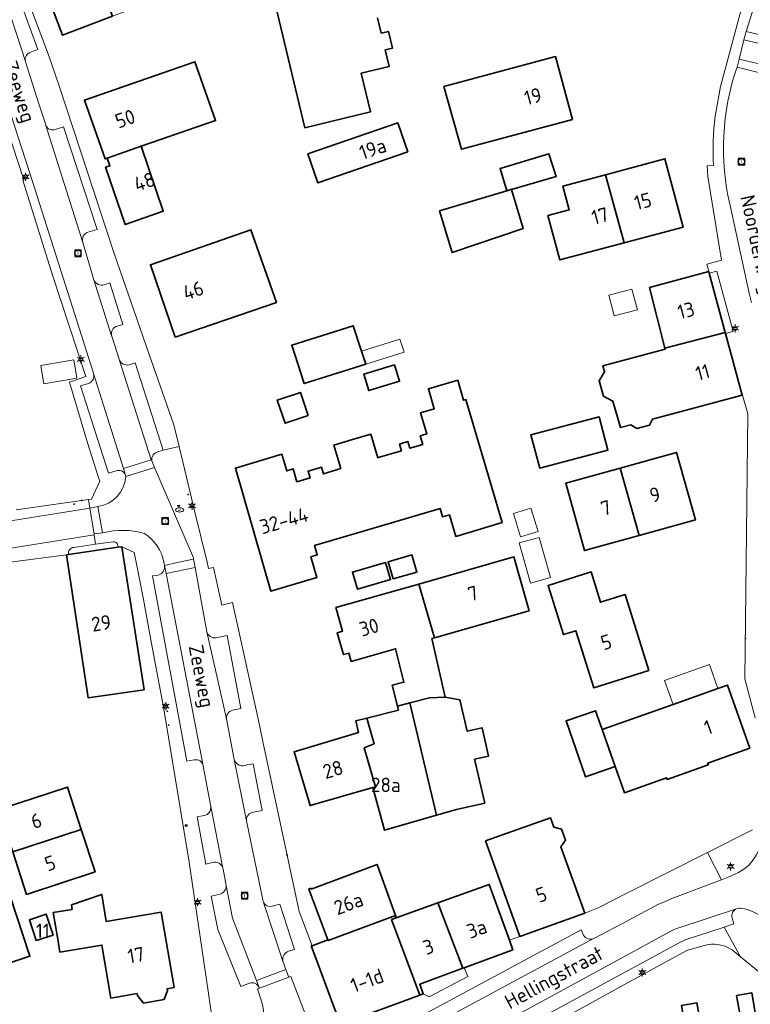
# Model space of a CAD drawing. Header units: metres. Extents: x 140853 to 145288, y 474558 to 480269.
# Tile 391 of 428: x 144424 to 144515, y 479195 to 479317. Entities that reach past the tile are written whole.
import ezdxf
from ezdxf.enums import TextEntityAlignment as Align
from ezdxf.lldxf.tags import DXFTag

# ---------------------------------------------------------------- set-up
doc = ezdxf.new("R2010")
doc.units = ezdxf.units.M
doc.header["$MEASUREMENT"] = 0
for name, color, linetype, lineweight in [('B-WE-KL-DATA_CAI-S', 90, 'KL-CAI-N', 18), ('B-WE-KL-ET_LS_OV_LICHTMAST-S', 190, 'Continuous', 18), ('B-WE-KL-WATER_BRANDLEIDING_PUT-S', 150, 'Continuous', 18), ('B-WE-KL-WATER_PUT-S', 170, 'Continuous', 18), ('B-WE-OG-BEBOUWING-G', 7, 'Continuous', 35), ('B-WE-OG-BEBOUWING_BIJGEBOUW-G', 7, 'Continuous', 18), ('B-WE-OG-BEBOUWING_HUISNUMMER-T18', 10, 'Continuous', 18), ('B-WE-OG-BEBOUWING_LUIFEL-G', 7, 'Continuous', 18), ('B-WE-OG-BEBOUWING_STRAATNAAM-T18', 10, 'Continuous', 18), ('B-WE-OG-TERREIN_ERF-G', 7, 'Continuous', 18), ('B-WE-RI-GWA_RIOOLPUT-S', 30, 'Continuous', 18), ('B-WE-VH-VERHARDING_BETONSTRAATSTEEN-G', 252, 'Continuous', 18), ('B-WE-VH-VERHARDING_STRAATBAKSTEEN-G', 252, 'Continuous', 18), ('X-XX-XX-ALGEMEEN-S', 7, 'Continuous', 18)]:
    doc.layers.add(name, color=color, linetype=linetype, lineweight=lineweight)
doc.styles.add('NLCS-ISO', font='txt')
doc.styles.get("Standard").update_dxf_attribs({"font": 'arial.ttf'})
tags = doc.linetypes.add('KL-CAI-N', pattern='A,4,-1,[101,NLCS.shx,S=0.5,R=0,X=0,Y=0],-1,4,-1,["C",Standard,S=1,R=0,X=-0.25,Y=-0.5],-1.5', length=12.5).pattern_tags.tags
tags[18] = DXFTag(74, 10)

# ---------------------------------------------------------------- blocks, each defined once
blk = doc.blocks.new('SIE-WEG_AFVALBAK_TYPE_01')
for radius in [0.25, 0.156]:
    blk.add_circle((0, 0), radius)
blk = doc.blocks.new('SKL-DATA_TERREINKAST-SO')
for q in [(-0.2, 0.2), (0.2, 0.2)]:
    blk.add_line((0, -0.21), q)
at = {"flags": 128}
blk.add_lwpolyline([(0.63, 0.35), (-0.63, 0.35), (-0.63, -0.35), (0.63, -0.35)], close=True, dxfattribs=at)
at = {"style": 'NLCS-ISO'}
blk.add_attdef('TYPE', text='', height=0.35, dxfattribs=at).set_placement((-0.03, 0.69), align=Align.MIDDLE_CENTER)
blk = doc.blocks.new('B-SIE-WEG_LICHTMAST-SO')
at = {"ltscale": 0.1}
for p, q in [((-1.1, 0.63), (-2.19, 1.27)), ((0, 1.27), (0, 2.53)), ((1.1, 0.63), (2.19, 1.27)), ((-1.1, -0.63), (-2.19, -1.27)), ((0, -1.27), (0, -2.53)), ((1.1, -0.63), (2.19, -1.27))]:
    blk.add_line(p, q, dxfattribs=at)
at = {"flags": 128}
for points in [[(-1.16, 0.5), (1.16, 0.5)], [(-1.16, -0.5), (1.16, -0.5)]]:
    blk.add_lwpolyline(points, dxfattribs=at)
at = {"ltscale": 0.1}
blk.add_circle((0, 0), 1.27, dxfattribs=at)
at = {"style": 'NLCS-ISO'}
blk.add_attdef('TYPE', text='', height=1.8, dxfattribs=at).set_placement((0, 2.53), align=Align.BOTTOM_CENTER)
blk = doc.blocks.new('SKL-WATERLEIDINGPUT-SO')
at = {"color": 0, "linetype": 'ByBlock', "lineweight": 18}
blk.add_ellipse((0, 0), major_axis=(2.5, 0), ratio=0.54, dxfattribs=at)
at = {"color": 0, "linetype": 'ByBlock', "lineweight": 18, "style": 'NLCS-ISO'}
blk.add_text('wl', height=1.8, dxfattribs=at).set_placement((0, 0), align=Align.MIDDLE_CENTER)
blk = doc.blocks.new('SRI-PUT_INSPECTIE-SO')
at = {"lineweight": -3, "flags": 128}
blk.add_lwpolyline([(-2, -2), (2, -2), (2, 2), (-2, 2)], close=True, dxfattribs=at)
at = {"lineweight": -3, "ltscale": 1.5}
blk.add_circle((0, 0), 2, dxfattribs=at)
at = {"ltscale": 0.1, "style": 'NLCS-ISO'}
blk.add_text('I', height=2.5, dxfattribs=at).set_placement((0, -0.01), align=Align.MIDDLE_CENTER)
blk = doc.blocks.new('SIE-WEG_STRAATPOT_BRANDKRAAN-SO')
blk.add_ellipse((0, 0), major_axis=(-0.729, 0), ratio=0.685994)
at = {"style": 'NLCS-ISO'}
blk.add_text('BR', height=0.4, dxfattribs=at).set_placement((-0.3, -0.15))

msp = doc.modelspace()

# ---------------------------------------------------------------- linework, layer by layer
at = {"layer": 'B-WE-OG-BEBOUWING-G', "ltscale": 0.2, "flags": 128}
for points in [[(144435.901, 479317.895), (144432.526, 479326.749), (144426.233, 479324.351), (144428.313, 479318.925), (144428.406, 479318.96), (144429.72, 479315.533), (144435.901, 479317.895)], [(144439.497, 479301.721), (144448.741, 479304.929), (144446.17, 479312.241), (144432.437, 479307.473), (144435.02, 479300.161), (144435.264, 479300.248), (144439.497, 479301.721)], [(144477.148, 479309.146), (144479.336, 479301.357), (144493.15, 479305.068), (144491.041, 479312.879), (144477.148, 479309.146)], [(144471.423, 479304.632), (144460.229, 479300.776), (144461.467, 479297.183), (144472.661, 479301.04), (144471.423, 479304.632)], [(144439.497, 479301.721), (144435.264, 479300.248), (144435.599, 479299.3), (144435.059, 479299.117), (144437.478, 479291.995), (144442.239, 479293.649), (144439.497, 479301.721)], [(144484.968, 479296.201), (144485.557, 479296.378), (144485.57, 479296.335), (144491.135, 479297.975), (144490.218, 479300.786), (144484.139, 479298.958), (144484.968, 479296.201)], [(144497.253, 479298.186), (144499.567, 479289.724), (144506.903, 479291.675), (144504.649, 479300.173), (144497.253, 479298.186)], [(144499.567, 479289.724), (144497.253, 479298.186), (144491.969, 479296.765), (144492.754, 479293.838), (144490.099, 479293.125), (144491.582, 479287.6), (144499.567, 479289.724)], [(144484.968, 479296.201), (144476.605, 479293.687), (144478.162, 479288.51), (144487, 479291.483), (144485.57, 479296.335), (144485.557, 479296.378), (144484.968, 479296.201)], [(144443.732, 479278.01), (144456.305, 479282.317), (144453.143, 479291.317), (144440.634, 479286.994), (144443.732, 479278.01)], [(144504.641, 479276.627), (144512.162, 479278.554), (144510.174, 479285.938), (144510.12, 479286.139), (144502.752, 479284.155), (144504.641, 479276.627)], [(144466.901, 479276.254), (144465.876, 479279.401), (144458.227, 479276.993), (144459.778, 479272.229), (144467.427, 479274.637), (144466.901, 479276.254)], [(144496.93, 479274.408), (144497.135, 479273.697), (144496.457, 479272.545), (144497.004, 479270.642), (144498.185, 479270.045), (144499.131, 479266.758), (144500.426, 479267.102), (144501.141, 479266.64), (144502.726, 479267.06), (144503.113, 479267.815), (144514.257, 479270.774), (144512.189, 479278.454), (144512.162, 479278.554), (144504.641, 479276.627), (144504.674, 479276.493), (144496.93, 479274.408)], [(144471.009, 479274.562), (144467.178, 479273.39), (144467.805, 479271.34), (144471.637, 479272.512), (144471.009, 479274.562)], [(144464.345, 479261.642), (144462.159, 479260.993), (144461.917, 479261.807), (144460.258, 479261.315), (144460.5, 479260.501), (144458.87, 479260.017), (144458.401, 479261.599), (144457.605, 479261.363), (144456.991, 479263.434), (144451.21, 479261.719), (144455.611, 479246.424), (144461.356, 479248.119), (144460.598, 479250.69), (144461.403, 479250.928), (144461.064, 479252.078), (144469.096, 479254.442), (144476.691, 479256.678), (144476.997, 479255.642), (144477.831, 479255.888), (144478.618, 479253.222), (144484.4, 479254.927), (144482.158, 479262.518), (144479.882, 479270.224), (144479.594, 479270.14), (144478.868, 479272.637), (144475.219, 479271.575), (144475.945, 479269.079), (144474.249, 479268.584), (144475.028, 479265.957), (144474.204, 479265.713), (144474.516, 479264.658), (144472.915, 479264.183), (144472.674, 479264.998), (144471.629, 479264.688), (144471.87, 479263.873), (144469.155, 479263.068), (144468.948, 479263.006), (144468.079, 479265.93), (144465.779, 479265.248), (144463.478, 479264.566), (144464.345, 479261.642)], [(144460.257, 479268.258), (144459.292, 479271.127), (144456.423, 479270.162), (144457.388, 479267.293), (144460.257, 479268.258)], [(144493.787, 479262.944), (144497.559, 479263.933), (144496.474, 479268.072), (144487.958, 479265.84), (144489.104, 479261.716), (144493.787, 479262.944)], [(144501.442, 479253.345), (144508.434, 479255.293), (144506.103, 479263.671), (144499.066, 479261.713), (144501.442, 479253.345)], [(144499.066, 479261.713), (144492.315, 479259.834), (144494.63, 479251.448), (144501.442, 479253.345), (144499.066, 479261.713)], [(144430.179, 479250.943), (144432.905, 479233.148), (144439.844, 479234.146), (144437.096, 479251.938), (144436.583, 479251.864), (144430.449, 479250.988), (144430.179, 479250.943)], [(144470.832, 479247.938), (144473.791, 479248.791), (144473.176, 479250.924), (144470.217, 479250.071), (144470.832, 479247.938)], [(144469.9, 479249.979), (144465.778, 479248.79), (144466.393, 479246.657), (144470.515, 479247.846), (144469.9, 479249.979)], [(144475.996, 479240.609), (144487.748, 479243.956), (144485.839, 479250.659), (144474.03, 479247.296), (144475.996, 479240.609)], [(144499.69, 479245.994), (144496.635, 479245.04), (144495.461, 479248.801), (144490.115, 479247.131), (144492.027, 479241.013), (144493.573, 479241.496), (144495.788, 479234.404), (144502.642, 479236.544), (144499.69, 479245.994)], [(144471.364, 479232.09), (144472.931, 479232.511), (144475.364, 479233.165), (144477.297, 479233.246), (144475.668, 479240.516), (144475.996, 479240.609), (144474.03, 479247.296), (144463.718, 479244.36), (144464.555, 479241.421), (144463.882, 479241.228), (144464.658, 479238.517), (144465.331, 479238.709), (144465.628, 479237.671), (144471.138, 479239.252), (144472.17, 479235.078), (144470.714, 479234.718), (144471.364, 479232.09)], [(144496.827, 479229.189), (144498.447, 479224.616), (144499.609, 479221.337), (144504.835, 479223.204), (144504.909, 479222.997), (144510.051, 479224.833), (144509.977, 479225.04), (144515.204, 479226.907), (144512.42, 479234.735), (144511.233, 479234.313), (144505.674, 479232.336), (144496.827, 479229.189)], [(144472.931, 479232.511), (144471.364, 479232.09), (144471.487, 479231.592), (144467.569, 479230.623), (144468.466, 479227.44), (144467.246, 479226.927), (144468.65, 479222.079), (144468.31, 479221.978), (144469.777, 479216.684), (144476.221, 479218.546), (144472.931, 479232.511)], [(144476.221, 479218.546), (144478.72, 479219.251), (144482.228, 479220.06), (144480.971, 479225.507), (144482.715, 479225.91), (144481.903, 479229.427), (144480.051, 479229), (144479.154, 479232.888), (144477.297, 479233.246), (144475.364, 479233.165), (144472.931, 479232.511), (144476.221, 479218.546)], [(144498.447, 479224.616), (144496.827, 479229.189), (144496.006, 479231.543), (144492.346, 479230.265), (144494.764, 479223.336), (144498.447, 479224.616)], [(144467.569, 479230.623), (144466.177, 479230.279), (144466.523, 479228.821), (144458.519, 479226.436), (144460.507, 479219.755), (144468.31, 479221.978), (144468.65, 479222.079), (144467.246, 479226.927), (144468.466, 479227.44), (144467.569, 479230.623)], [(144423.502, 479213.977), (144432.039, 479216.793), (144430.324, 479222.052), (144421.783, 479219.248), (144423.502, 479213.977)], [(144482.34, 479215.344), (144486.603, 479203.465), (144494.666, 479206.37), (144491.71, 479214.606), (144492.286, 479215.429), (144491.793, 479216.803), (144490.825, 479217.072), (144490.407, 479218.239), (144482.34, 479215.344)], [(144432.039, 479216.793), (144423.502, 479213.977), (144425.22, 479208.707), (144433.761, 479211.511), (144432.039, 479216.793)], [(144471.133, 479206.073), (144468.899, 479212.298), (144468.849, 479212.438), (144460.656, 479209.368), (144460.618, 479209.471), (144460.337, 479209.365), (144462.708, 479203.057), (144462.771, 479202.959), (144471.133, 479206.073)], [(144476.383, 479207.639), (144479.512, 479199.511), (144479.693, 479199.578), (144485.739, 479201.817), (144485.302, 479202.997), (144482.793, 479209.939), (144476.383, 479207.639)], [(144417.883, 479206.882), (144420.386, 479199.275), (144425.638, 479201.003), (144423.148, 479208.614), (144417.883, 479206.882)], [(144430.81, 479207.41), (144430.9, 479206.843), (144428.556, 479206.471), (144429.111, 479203.146), (144429.377, 479201.539), (144434.603, 479202.405), (144435.696, 479195.815), (144439.01, 479196.365), (144439.048, 479196.138), (144439.793, 479195.197), (144442.366, 479195.638), (144442.755, 479196.772), (144442.721, 479196.98), (144443.589, 479197.124), (144441.995, 479206.509), (144435.143, 479205.345), (144434.581, 479208.693), (144430.81, 479207.41)], [(144476.383, 479207.639), (144471.234, 479205.791), (144470.635, 479205.576), (144474.147, 479196.171), (144474.588, 479196.334), (144474.147, 479197.525), (144479.512, 479199.511), (144476.383, 479207.639)], [(144426.433, 479202.953), (144428.535, 479203.638), (144427.681, 479206.246), (144425.58, 479205.558), (144426.433, 479202.953)], [(144471.234, 479205.791), (144471.133, 479206.073), (144462.771, 479202.959), (144462.708, 479203.057), (144460.75, 479202.327), (144460.647, 479202.288), (144461.215, 479200.764), (144463.675, 479194.168), (144463.806, 479194.008), (144465.749, 479193.101), (144465.941, 479193.136), (144468.05, 479193.916), (144474.147, 479196.171), (144470.635, 479205.576), (144471.234, 479205.791)], [(144513.679, 479180.727), (144518.007, 479181.472), (144515.46, 479196.466), (144513.565, 479196.125), (144514.096, 479193.172), (144514.273, 479193.204), (144514.54, 479191.718), (144511.893, 479191.242), (144513.679, 479180.727)], [(144509.266, 479179.967), (144513.679, 479180.727), (144511.893, 479191.242), (144509.245, 479190.766), (144508.978, 479192.252), (144509.155, 479192.284), (144508.624, 479195.236), (144506.73, 479194.895), (144509.266, 479179.967)]]:
    msp.add_lwpolyline(points, close=True, dxfattribs=at)
msp.add_lwpolyline([(144456.394, 479318.404), (144459.857, 479304.038), (144459.857, 479304.038), (144468.011, 479305.994), (144466.857, 479310.807), (144470.358, 479311.647), (144469.863, 479313.708), (144470.748, 479313.92), (144470.247, 479316.011), (144469.362, 479315.799), (144468.905, 479317.705)], dxfattribs=at)
at = {"layer": 'B-WE-OG-BEBOUWING_BIJGEBOUW-G', "ltscale": 0.2, "flags": 128}
for points in [[(144500.553, 479283.962), (144497.66, 479283.219), (144498.321, 479280.647), (144501.232, 479281.395), (144500.553, 479283.962)], [(144467.427, 479274.637), (144472.196, 479276.138), (144471.686, 479277.76), (144466.901, 479276.254), (144467.427, 479274.637)], [(144487.984, 479256.727), (144485.805, 479256.051), (144486.702, 479253.158), (144488.881, 479253.834), (144487.984, 479256.727)], [(144487.926, 479247.416), (144490.419, 479248.113), (144489.023, 479253.102), (144486.53, 479252.404), (144487.926, 479247.416)]]:
    msp.add_lwpolyline(points, close=True, dxfattribs=at)
at = {"layer": 'B-WE-OG-BEBOUWING_LUIFEL-G', "ltscale": 0.2, "flags": 128}
for points in [[(144431.106, 479275.175), (144426.995, 479274.476), (144427.382, 479272.199), (144431.493, 479272.898), (144431.106, 479275.175)], [(144511.233, 479234.313), (144510.177, 479237.281), (144504.618, 479235.303), (144505.674, 479232.336), (144511.233, 479234.313)]]:
    msp.add_lwpolyline(points, close=True, dxfattribs=at)
at = {"layer": 'B-WE-OG-TERREIN_ERF-G', "ltscale": 0.2, "flags": 128}
for points in [[(144432.526, 479326.749), (144438.693, 479329.099), (144442.081, 479320.256), (144435.901, 479317.895), (144429.72, 479315.533), (144428.406, 479318.96), (144428.313, 479318.925), (144426.233, 479324.351), (144432.526, 479326.749)], [(144435.264, 479300.248), (144435.02, 479300.161), (144432.437, 479307.473), (144446.17, 479312.241), (144448.741, 479304.929), (144439.497, 479301.721), (144442.239, 479293.649), (144437.478, 479291.995), (144435.059, 479299.117), (144435.599, 479299.3), (144435.264, 479300.248)], [(144477.148, 479309.146), (144491.041, 479312.879), (144493.15, 479305.068), (144479.336, 479301.357), (144477.148, 479309.146)], [(144471.423, 479304.632), (144472.661, 479301.04), (144461.467, 479297.183), (144460.229, 479300.776), (144471.423, 479304.632)], [(144485.57, 479296.335), (144487, 479291.483), (144478.162, 479288.51), (144476.605, 479293.687), (144484.968, 479296.201), (144484.139, 479298.958), (144490.218, 479300.786), (144491.135, 479297.975), (144485.57, 479296.335)], [(144499.567, 479289.724), (144491.582, 479287.6), (144490.099, 479293.125), (144492.754, 479293.838), (144491.969, 479296.765), (144497.253, 479298.186), (144504.649, 479300.173), (144506.903, 479291.675), (144499.567, 479289.724)], [(144443.732, 479278.01), (144440.634, 479286.994), (144453.143, 479291.317), (144456.305, 479282.317), (144443.732, 479278.01)], [(144510.174, 479285.938), (144512.162, 479278.554), (144512.189, 479278.454), (144513.155, 479278.714), (144511.106, 479286.189), (144510.174, 479285.938)], [(144459.778, 479272.229), (144458.227, 479276.993), (144465.876, 479279.401), (144466.901, 479276.254), (144467.427, 479274.637), (144459.778, 479272.229)], [(144471.009, 479274.562), (144471.637, 479272.512), (144467.805, 479271.34), (144467.178, 479273.39), (144471.009, 479274.562)], [(144458.87, 479260.017), (144460.5, 479260.501), (144460.258, 479261.315), (144461.917, 479261.807), (144462.159, 479260.993), (144464.345, 479261.642), (144463.478, 479264.566), (144465.779, 479265.248), (144468.079, 479265.93), (144468.948, 479263.006), (144469.155, 479263.068), (144471.87, 479263.873), (144471.629, 479264.688), (144472.674, 479264.998), (144472.915, 479264.183), (144474.516, 479264.658), (144474.204, 479265.713), (144475.028, 479265.957), (144474.249, 479268.584), (144475.945, 479269.079), (144475.219, 479271.575), (144478.868, 479272.637), (144479.594, 479270.14), (144479.882, 479270.224), (144482.158, 479262.518), (144484.4, 479254.927), (144478.618, 479253.222), (144477.831, 479255.888), (144476.997, 479255.642), (144476.691, 479256.678), (144469.096, 479254.442), (144461.064, 479252.078), (144461.403, 479250.928), (144460.598, 479250.69), (144461.356, 479248.119), (144455.611, 479246.424), (144451.21, 479261.719), (144456.991, 479263.434), (144457.605, 479261.363), (144458.401, 479261.599), (144458.87, 479260.017)], [(144460.257, 479268.258), (144457.388, 479267.293), (144456.423, 479270.162), (144459.292, 479271.127), (144460.257, 479268.258)], [(144497.559, 479263.933), (144493.787, 479262.944), (144489.104, 479261.716), (144487.958, 479265.84), (144496.474, 479268.072), (144497.559, 479263.933)], [(144501.442, 479253.345), (144494.63, 479251.448), (144492.315, 479259.834), (144499.066, 479261.713), (144506.103, 479263.671), (144508.434, 479255.293), (144501.442, 479253.345)], [(144470.832, 479247.938), (144470.217, 479250.071), (144473.176, 479250.924), (144473.791, 479248.791), (144470.832, 479247.938)], [(144467.569, 479230.623), (144471.487, 479231.592), (144471.364, 479232.09), (144470.714, 479234.718), (144472.17, 479235.078), (144471.138, 479239.252), (144465.628, 479237.671), (144465.331, 479238.709), (144464.658, 479238.517), (144463.882, 479241.228), (144464.555, 479241.421), (144463.718, 479244.36), (144474.03, 479247.296), (144485.839, 479250.659), (144487.748, 479243.956), (144475.996, 479240.609), (144475.668, 479240.516), (144477.297, 479233.246), (144479.154, 479232.888), (144480.051, 479229), (144481.903, 479229.427), (144482.715, 479225.91), (144480.971, 479225.507), (144482.228, 479220.06), (144478.72, 479219.251), (144476.221, 479218.546), (144469.777, 479216.684), (144468.31, 479221.978), (144460.507, 479219.755), (144458.519, 479226.436), (144466.523, 479228.821), (144466.177, 479230.279), (144467.569, 479230.623)], [(144469.9, 479249.979), (144470.515, 479247.846), (144466.393, 479246.657), (144465.778, 479248.79), (144469.9, 479249.979)], [(144499.69, 479245.994), (144502.642, 479236.544), (144495.788, 479234.404), (144493.573, 479241.496), (144492.027, 479241.013), (144490.115, 479247.131), (144495.461, 479248.801), (144496.635, 479245.04), (144499.69, 479245.994)], [(144498.447, 479224.616), (144494.764, 479223.336), (144492.346, 479230.265), (144496.006, 479231.543), (144496.827, 479229.189), (144505.674, 479232.336), (144511.233, 479234.313), (144512.42, 479234.735), (144515.204, 479226.907), (144509.977, 479225.04), (144510.051, 479224.833), (144504.909, 479222.997), (144504.835, 479223.204), (144499.609, 479221.337), (144498.447, 479224.616)], [(144423.502, 479213.977), (144421.783, 479219.248), (144430.324, 479222.052), (144432.039, 479216.793), (144433.761, 479211.511), (144425.22, 479208.707), (144423.502, 479213.977)], [(144412.753, 479205.194), (144417.883, 479206.882), (144423.148, 479208.614), (144425.638, 479201.003), (144420.386, 479199.275), (144415.255, 479197.587), (144410.116, 479195.896), (144404.828, 479194.156), (144402.338, 479201.767), (144407.614, 479203.503), (144412.753, 479205.194)], [(144434.581, 479208.693), (144435.143, 479205.345), (144441.995, 479206.509), (144443.589, 479197.124), (144442.721, 479196.98), (144442.755, 479196.772), (144442.366, 479195.638), (144439.793, 479195.197), (144439.048, 479196.138), (144439.01, 479196.365), (144435.696, 479195.815), (144434.603, 479202.405), (144429.377, 479201.539), (144429.111, 479203.146), (144428.556, 479206.471), (144430.9, 479206.843), (144430.81, 479207.41), (144434.581, 479208.693)], [(144426.433, 479202.953), (144425.58, 479205.558), (144427.681, 479206.246), (144428.535, 479203.638), (144426.433, 479202.953)], [(144474.588, 479196.334), (144475.321, 479195.977), (144480.113, 479198.499), (144479.693, 479199.578), (144479.512, 479199.511), (144474.147, 479197.525), (144474.588, 479196.334)]]:
    msp.add_lwpolyline(points, close=True, dxfattribs=at)
for points in [[(144515.875, 479230.64), (144514.579, 479235.506), (144514.751, 479250), (144514.97, 479268.461), (144514.322, 479270.792), (144514.257, 479270.774), (144503.113, 479267.815), (144502.726, 479267.06), (144501.141, 479266.64), (144500.426, 479267.102), (144499.131, 479266.758), (144499.131, 479266.758), (144498.185, 479270.045), (144497.004, 479270.642), (144496.457, 479272.545), (144497.135, 479273.697), (144496.93, 479274.408), (144504.674, 479276.493), (144504.641, 479276.627), (144502.752, 479284.155), (144510.12, 479286.139), (144509.873, 479287.056), (144511.708, 479287.55), (144509.993, 479297.969), (144509.906, 479299.288), (144510.682, 479299.324), (144510.682, 479299.324, -0.0426236), (144510.888, 479305.471), (144510.888, 479305.471), (144511.577, 479309.143), (144512.364, 479312.078), (144513.361, 479315.793), (144514.678, 479320.706)], [(144516.512, 479198.932), (144514.064, 479200.934), (144513.016, 479201.791), (144513.016, 479201.791, 0.1900774), (144510.044, 479202.456), (144510.044, 479202.456), (144507.45, 479201.77), (144500, 479197.703), (144489.695, 479192.012)]]:
    msp.add_lwpolyline(points, format="xyb", dxfattribs=at)
for points in [[(144425.588, 479319.356), (144427.972, 479313.092), (144429.33, 479309.11), (144436.111, 479288.378), (144440.429, 479275.972), (144443.562, 479267.099), (144444.209, 479264.404), (144446.209, 479256.073), (144447.696, 479250), (144447.885, 479249.227), (144448.467, 479249.369), (144449.538, 479244.686), (144450.854, 479244.987), (144450.933, 479244.646), (144451.159, 479243.672), (144451.535, 479242.025), (144454.069, 479230.309), (144454.617, 479227.698), (144459.142, 479206.597), (144460.75, 479202.327), (144462.708, 479203.057), (144460.337, 479209.365), (144460.618, 479209.471), (144460.656, 479209.368), (144468.849, 479212.438), (144468.899, 479212.298), (144471.133, 479206.073), (144471.234, 479205.791), (144476.383, 479207.639), (144482.793, 479209.939), (144485.302, 479202.997), (144486.603, 479203.465), (144482.34, 479215.344), (144490.407, 479218.239), (144490.825, 479217.072), (144491.793, 479216.803), (144492.286, 479215.429), (144491.71, 479214.606), (144494.666, 479206.37), (144496.365, 479207.04), (144500, 479208.908), (144509.951, 479213.911), (144515.553, 479216.727)], [(144468.905, 479317.705), (144469.362, 479315.799), (144470.247, 479316.011), (144470.748, 479313.92), (144469.863, 479313.708), (144470.358, 479311.647), (144466.857, 479310.807), (144468.011, 479305.994), (144468.011, 479305.994), (144459.857, 479304.038), (144456.394, 479318.404)], [(144423.945, 479256.529), (144432.932, 479257.79), (144433.328, 479257.846), (144434.335, 479260.101), (144434.156, 479260.667), (144432.83, 479264.859), (144430.565, 479272.382), (144432.583, 479273.103), (144428.46, 479285.714), (144424.784, 479297.506), (144424.907, 479297.563), (144418.344, 479317.437)], [(144448.439, 479192.363), (144447.805, 479196.667), (144445.444, 479212.695), (144442.267, 479231.965), (144440.772, 479239.912), (144439.768, 479245.39), (144438.85, 479250), (144438.61, 479251.205), (144437.096, 479251.938), (144439.844, 479234.146), (144432.905, 479233.148), (144430.179, 479250.943), (144423.204, 479250)], [(144514.096, 479193.172), (144513.565, 479196.125), (144515.46, 479196.466)], [(144506.73, 479194.895), (144508.624, 479195.236), (144509.155, 479192.284)]]:
    msp.add_lwpolyline(points, dxfattribs=at)
at = {"layer": 'B-WE-VH-VERHARDING_BETONSTRAATSTEEN-G', "ltscale": 0.2, "flags": 128}
msp.add_lwpolyline([(144513.002, 479205.782, -0.3583823), (144513.542, 479206.903), (144513.542, 479206.903), (144505.999, 479204.414), (144505.999, 479204.414, 0.0377333), (144505.283, 479204.097), (144505.283, 479204.097), (144500, 479201.182), (144471.952, 479185.938), (144471.075, 479185.488), (144471.075, 479185.488, -0.4025372), (144472.347, 479185.046), (144472.347, 479185.046), (144472.708, 479184.395), (144500, 479199.204), (144506.44, 479202.688), (144507.153, 479203.039), (144512.003, 479204.627), (144513.233, 479205.03), (144513.002, 479205.782)], format="xyb", close=True, dxfattribs=at)
at = {"layer": 'B-WE-VH-VERHARDING_STRAATBAKSTEEN-G', "ltscale": 0.2, "flags": 128}
for points in [[(144515.407, 479282.309), (144515.115, 479283.446), (144512.748, 479294.37), (144512.748, 479294.37, -0.1409721), (144513.622, 479311.579), (144513.622, 479311.579), (144513.874, 479312.558), (144514.488, 479314.944), (144514.758, 479315.992), (144517.625, 479325.115)], [(144514.678, 479320.706), (144513.361, 479315.793), (144512.364, 479312.078), (144511.577, 479309.143), (144510.888, 479305.471), (144510.888, 479305.471, 0.0426236), (144510.682, 479299.324), (144510.682, 479299.324), (144509.906, 479299.288), (144509.993, 479297.969), (144511.708, 479287.55), (144509.873, 479287.056), (144510.12, 479286.139), (144510.174, 479285.938), (144511.106, 479286.189), (144513.155, 479278.714), (144512.189, 479278.454), (144514.257, 479270.774), (144514.322, 479270.792), (144514.97, 479268.461), (144514.751, 479250), (144514.579, 479235.506), (144515.875, 479230.64)], [(144424.425, 479319.765), (144426.642, 479313.781), (144425.699, 479313.416), (144425.699, 479313.416, 0.3732706), (144425.083, 479312.28), (144425.083, 479312.28), (144425.141, 479312.103), (144426.764, 479307.007), (144427.572, 479304.524), (144427.642, 479304.302), (144427.642, 479304.302, 0.3857819), (144428.804, 479303.806), (144428.804, 479303.806), (144429.806, 479304.154), (144433.997, 479291.386), (144432.843, 479291.068), (144432.843, 479291.068, 0.3757737), (144432.229, 479289.769), (144432.229, 479289.769), (144433.61, 479285.115), (144433.61, 479285.115, 0.416781), (144434.886, 479284.519), (144434.886, 479284.519), (144435.57, 479284.738), (144437.203, 479279.58), (144436.515, 479279.37), (144436.515, 479279.37, 0.4323529), (144435.816, 479278.156), (144435.816, 479278.156), (144435.824, 479278.132), (144436.744, 479275.251), (144436.751, 479275.23), (144436.751, 479275.23, 0.3973467), (144437.997, 479274.561), (144437.997, 479274.561), (144438.757, 479274.817), (144442.205, 479263.923), (144444.209, 479264.404), (144443.562, 479267.099), (144440.429, 479275.972), (144436.111, 479288.378), (144429.33, 479309.11), (144427.972, 479313.092), (144425.588, 479319.356)], [(144418.344, 479317.437), (144424.907, 479297.563), (144424.784, 479297.506), (144428.46, 479285.714), (144432.583, 479273.103), (144430.565, 479272.382), (144432.83, 479264.859), (144434.156, 479260.667), (144434.335, 479260.101), (144433.328, 479257.846), (144432.932, 479257.79), (144433.084, 479256.713), (144434.096, 479256.929), (144434.096, 479256.929, 0.3496431), (144437.586, 479260.675), (144437.586, 479260.675), (144437.503, 479260.944), (144437.503, 479260.944, 0.3955052), (144436.391, 479261.36), (144436.391, 479261.36), (144435.422, 479261.068), (144435.422, 479261.068), (144431.947, 479271.951), (144432.93, 479272.237), (144432.93, 479272.237, 0.4005729), (144433.573, 479273.462), (144433.573, 479273.462), (144433.557, 479273.513), (144425.955, 479297.368), (144419.226, 479318.118)], [(144518.67, 479310.338), (144513.622, 479311.579), (144513.622, 479311.579, 0.1409721), (144512.748, 479294.37), (144512.748, 479294.37), (144515.115, 479283.446), (144515.407, 479282.309)], [(144463.675, 479194.168), (144461.215, 479200.764), (144460.647, 479202.288), (144460.75, 479202.327), (144459.142, 479206.597), (144454.617, 479227.698), (144454.069, 479230.309), (144451.535, 479242.025), (144451.159, 479243.672), (144450.933, 479244.646), (144450.854, 479244.987), (144449.538, 479244.686), (144448.467, 479249.369), (144447.885, 479249.227), (144447.696, 479250), (144446.209, 479256.073), (144444.209, 479264.404), (144442.205, 479263.923), (144441.448, 479263.692), (144441.448, 479263.692, 0.455113), (144440.893, 479262.415), (144440.893, 479262.415), (144441.15, 479261.785), (144446.008, 479250.568), (144446.018, 479250.396), (144446.093, 479250), (144446.212, 479249.371), (144447.671, 479241.344), (144447.671, 479241.344, 0.364469), (144448.757, 479240.586), (144448.757, 479240.586), (144450.204, 479240.878), (144451.904, 479231.823), (144450.858, 479231.599), (144450.858, 479231.599, 0.400213), (144450.121, 479230.522), (144450.121, 479230.522), (144451.046, 479225.482), (144451.046, 479225.482, 0.4732899), (144452.665, 479224.822), (144452.665, 479224.822), (144453.433, 479224.955), (144454.525, 479219.12), (144453.459, 479218.927), (144453.459, 479218.927, 0.4373456), (144452.59, 479217.841), (144452.59, 479217.841), (144454.617, 479208.013), (144454.617, 479208.013, 0.0943665), (144454.726, 479207.682), (144454.726, 479207.682, 0.3427915), (144455.773, 479207.235), (144455.773, 479207.235), (144456.752, 479207.492), (144458.58, 479201.848), (144457.833, 479201.639), (144457.833, 479201.639, 0.3806089), (144457.123, 479200.415), (144457.123, 479200.415), (144457.5, 479199.379), (144457.88, 479198.421), (144458.114, 479198.51), (144460.507, 479192.237)], [(144423.204, 479250), (144430.179, 479250.943), (144430.449, 479250.988), (144430.449, 479250.988, -0.4270884), (144431.091, 479251.854), (144431.091, 479251.854), (144433.821, 479252.235), (144433.66, 479253.413), (144412.353, 479250)], [(144450.202, 479188.85, 0.4805215), (144454.501, 479195.319), (144454.501, 479195.319), (144453.973, 479196.97), (144454.211, 479197.046), (144454.188, 479197.103), (144454.188, 479197.103, 0.3780998), (144452.964, 479197.686), (144452.964, 479197.686), (144451.881, 479197.268), (144451.881, 479197.268), (144449.02, 479204.329), (144448.214, 479208.491), (144449.297, 479208.751), (144449.297, 479208.751, 0.3446423), (144450.071, 479209.823), (144450.071, 479209.823), (144449.672, 479211.845), (144449.65, 479211.956), (144449.65, 479211.956, 0.3854759), (144448.534, 479212.692), (144448.534, 479212.692), (144447.515, 479212.467), (144446.436, 479218.363), (144447.317, 479218.507), (144447.317, 479218.507, 0.4145835), (144448.135, 479219.647), (144448.135, 479219.647), (144447.219, 479224.666), (144447.214, 479224.69), (144447.214, 479224.69, 0.4081879), (144446.102, 479225.44), (144446.102, 479225.44), (144445.177, 479225.273), (144440.908, 479248.31), (144441.611, 479248.405), (144441.611, 479248.405, 0.4036675), (144442.378, 479249.617), (144442.378, 479249.617), (144442.318, 479250), (144442.318, 479250, 0.2041949), (144439.91, 479253.576), (144439.91, 479253.576, 0.1335143), (144434.682, 479253.66), (144434.682, 479253.66), (144433.642, 479253.517), (144433.66, 479253.413), (144433.821, 479252.235), (144436.024, 479252.543), (144436.024, 479252.543, -0.5379214), (144436.583, 479251.864), (144436.583, 479251.864), (144437.096, 479251.938), (144438.61, 479251.205), (144438.85, 479250), (144439.768, 479245.39), (144440.772, 479239.912), (144442.267, 479231.965), (144445.444, 479212.695), (144447.805, 479196.667), (144448.439, 479192.363)], [(144515.553, 479216.727), (144509.951, 479213.911), (144511.679, 479210.526), (144512.314, 479210.768), (144512.518, 479210.84), (144513.442, 479211.241), (144513.442, 479211.241, 0.2910415), (144516.734, 479216.232)], [(144516.734, 479216.232, -0.2910415), (144513.442, 479211.241), (144513.442, 479211.241), (144512.518, 479210.84), (144512.314, 479210.768), (144511.679, 479210.526), (144505.51, 479208.175), (144504.581, 479207.799), (144503.847, 479207.471), (144500, 479205.426), (144495.899, 479203.265), (144495.859, 479203.244), (144495.859, 479203.244), (144470.059, 479189.373)], [(144469.168, 479190.846), (144494.222, 479204.278), (144494.511, 479203.638), (144494.511, 479203.638, 0.3974934), (144495.859, 479203.244), (144495.859, 479203.244), (144495.899, 479203.265), (144500, 479205.426), (144503.847, 479207.471), (144504.581, 479207.799), (144505.51, 479208.175), (144511.679, 479210.526), (144509.951, 479213.911), (144500, 479208.908), (144496.365, 479207.04), (144494.666, 479206.37), (144486.603, 479203.465), (144485.302, 479202.997), (144485.739, 479201.817), (144479.693, 479199.578), (144480.113, 479198.499), (144475.321, 479195.977), (144474.588, 479196.334), (144474.147, 479196.171), (144468.05, 479193.916)], [(144471.952, 479185.938), (144500, 479201.182), (144505.283, 479204.097), (144505.283, 479204.097, -0.0377333), (144505.999, 479204.414), (144505.999, 479204.414), (144513.542, 479206.903), (144513.542, 479206.903, -0.1726171), (144514.191, 479206.965), (144514.191, 479206.965, -0.2473028), (144518.556, 479203.672)], [(144518.556, 479203.672, 0.2473028), (144514.191, 479206.965), (144514.191, 479206.965, 0.1726171), (144513.542, 479206.903), (144513.542, 479206.903, 0.3583823), (144513.002, 479205.782), (144513.002, 479205.782), (144513.233, 479205.03), (144512.003, 479204.627), (144512.003, 479204.627), (144514.064, 479200.934), (144516.512, 479198.932)], [(144460.507, 479192.237), (144458.114, 479198.51), (144457.88, 479198.421), (144454.211, 479197.046), (144453.973, 479196.97), (144454.501, 479195.319), (144454.501, 479195.319, -0.4805215), (144450.202, 479188.85)]]:
    msp.add_lwpolyline(points, format="xyb", dxfattribs=at)
for points in [[(144517.625, 479325.115), (144514.758, 479315.992), (144519.799, 479314.789)], [(144399.904, 479251.426), (144433.084, 479256.713), (144432.932, 479257.79), (144423.945, 479256.529)], [(144412.353, 479250), (144433.66, 479253.413), (144433.642, 479253.517), (144433.084, 479256.713), (144399.904, 479251.426)]]:
    msp.add_lwpolyline(points, dxfattribs=at)
for points in [[(144422.53, 479320.232), (144422.811, 479319.276), (144425.083, 479312.28), (144425.083, 479312.28, -0.3732706), (144425.699, 479313.416), (144425.699, 479313.416), (144426.642, 479313.781), (144424.425, 479319.765), (144423.776, 479319.568), (144423.776, 479319.568, -0.4125489), (144422.53, 479320.232)], [(144432.843, 479291.068), (144433.997, 479291.386), (144429.806, 479304.154), (144428.804, 479303.806), (144428.804, 479303.806, -0.3857819), (144427.642, 479304.302), (144427.642, 479304.302), (144432.229, 479289.769), (144432.229, 479289.769, -0.3757737), (144432.843, 479291.068)], [(144434.886, 479284.519, -0.416781), (144433.61, 479285.115), (144433.61, 479285.115), (144435.816, 479278.156), (144435.816, 479278.156, -0.4323529), (144436.515, 479279.37), (144436.515, 479279.37), (144437.203, 479279.58), (144435.57, 479284.738), (144434.886, 479284.519)], [(144436.751, 479275.23), (144440.731, 479262.743), (144440.893, 479262.415), (144440.893, 479262.415, -0.455113), (144441.448, 479263.692), (144441.448, 479263.692), (144442.205, 479263.923), (144438.757, 479274.817), (144437.997, 479274.561), (144437.997, 479274.561, -0.3973467), (144436.751, 479275.23)], [(144432.93, 479272.237), (144431.947, 479271.951), (144435.422, 479261.068), (144436.391, 479261.36), (144436.391, 479261.36, -0.3955052), (144437.503, 479260.944), (144437.503, 479260.944), (144437.281, 479261.666), (144433.573, 479273.462), (144433.573, 479273.462, -0.4005729), (144432.93, 479272.237)], [(144441.15, 479261.785), (144437.586, 479260.675), (144437.586, 479260.675, -0.3496431), (144434.096, 479256.929), (144434.096, 479256.929), (144434.682, 479253.66), (144434.682, 479253.66, -0.1335143), (144439.91, 479253.576), (144439.91, 479253.576, -0.2041949), (144442.318, 479250), (144442.318, 479250), (144442.378, 479249.617), (144444.168, 479250), (144446.018, 479250.396), (144446.008, 479250.568), (144441.15, 479261.785)], [(144433.821, 479252.235), (144431.091, 479251.854), (144431.091, 479251.854, 0.4270884), (144430.449, 479250.988), (144430.449, 479250.988), (144436.583, 479251.864), (144436.583, 479251.864, 0.5379214), (144436.024, 479252.543), (144436.024, 479252.543), (144433.821, 479252.235)], [(144446.102, 479225.44, -0.4081879), (144447.214, 479224.69), (144447.214, 479224.69), (144442.599, 479248.597), (144442.378, 479249.617), (144442.378, 479249.617, -0.4036675), (144441.611, 479248.405), (144441.611, 479248.405), (144440.908, 479248.31), (144445.177, 479225.273), (144446.102, 479225.44)], [(144448.135, 479219.647), (144449.65, 479211.956), (144449.672, 479211.845), (144450.071, 479209.823), (144450.864, 479205.728), (144453.831, 479198.006), (144457.5, 479199.379), (144457.123, 479200.415), (144454.726, 479207.682), (144454.726, 479207.682, -0.0943665), (144454.617, 479208.013), (144454.617, 479208.013), (144452.59, 479217.841), (144451.046, 479225.482), (144450.121, 479230.522), (144447.671, 479241.344), (144446.212, 479249.371), (144442.599, 479248.597), (144447.214, 479224.69), (144447.219, 479224.666), (144448.135, 479219.647)], [(144447.671, 479241.344), (144450.121, 479230.522), (144450.121, 479230.522, -0.400213), (144450.858, 479231.599), (144450.858, 479231.599), (144451.904, 479231.823), (144450.204, 479240.878), (144448.757, 479240.586), (144448.757, 479240.586, -0.364469), (144447.671, 479241.344)], [(144452.665, 479224.822, -0.4732899), (144451.046, 479225.482), (144451.046, 479225.482), (144452.59, 479217.841), (144452.59, 479217.841, -0.4373456), (144453.459, 479218.927), (144453.459, 479218.927), (144454.525, 479219.12), (144453.433, 479224.955), (144452.665, 479224.822)], [(144449.65, 479211.956), (144448.135, 479219.647), (144448.135, 479219.647, -0.4145835), (144447.317, 479218.507), (144447.317, 479218.507), (144446.436, 479218.363), (144447.515, 479212.467), (144448.534, 479212.692), (144448.534, 479212.692, -0.3854759), (144449.65, 479211.956)], [(144448.214, 479208.491), (144449.02, 479204.329), (144451.881, 479197.268), (144452.964, 479197.686), (144452.964, 479197.686, -0.3780998), (144454.188, 479197.103), (144454.188, 479197.103), (144453.831, 479198.006), (144450.864, 479205.728), (144450.071, 479209.823), (144450.071, 479209.823, -0.3446423), (144449.297, 479208.751), (144449.297, 479208.751), (144448.214, 479208.491)], [(144457.833, 479201.639), (144458.58, 479201.848), (144456.752, 479207.492), (144455.773, 479207.235), (144455.773, 479207.235, -0.3427915), (144454.726, 479207.682), (144454.726, 479207.682), (144457.123, 479200.415), (144457.123, 479200.415, -0.3806089), (144457.833, 479201.639)], [(144470.059, 479189.373), (144495.859, 479203.244), (144495.859, 479203.244, -0.3974934), (144494.511, 479203.638), (144494.511, 479203.638), (144494.222, 479204.278), (144469.168, 479190.846), (144469.502, 479190.254), (144469.502, 479190.254, -0.4467853), (144469.166, 479188.938), (144469.166, 479188.938), (144470.059, 479189.373)], [(144514.064, 479200.934), (144512.003, 479204.627), (144507.153, 479203.039), (144506.44, 479202.688), (144500, 479199.204), (144472.708, 479184.395), (144472.828, 479184.122), (144477.93, 479174.9), (144477.93, 479174.9, -0.0193556), (144477.279, 479179.08), (144477.279, 479179.08, -0.1024821), (144477.787, 479182.243), (144477.787, 479182.243, -0.1178), (144482.878, 479187.483), (144482.878, 479187.483), (144489.695, 479192.012), (144500, 479197.703), (144507.45, 479201.77), (144510.044, 479202.456), (144510.044, 479202.456, -0.1900774), (144513.016, 479201.791), (144513.016, 479201.791), (144514.064, 479200.934)]]:
    msp.add_lwpolyline(points, format="xyb", close=True, dxfattribs=at)
for points in [[(144437.281, 479261.666), (144440.731, 479262.743), (144436.751, 479275.23), (144436.744, 479275.251), (144435.824, 479278.132), (144435.816, 479278.156), (144433.61, 479285.115), (144432.229, 479289.769), (144427.642, 479304.302), (144427.572, 479304.524), (144426.764, 479307.007), (144425.141, 479312.103), (144425.083, 479312.28), (144422.811, 479319.276), (144419.226, 479318.118), (144425.955, 479297.368), (144433.557, 479273.513), (144433.573, 479273.462), (144437.281, 479261.666)], [(144519.573, 479313.76), (144519.799, 479314.789), (144514.758, 479315.992), (144514.488, 479314.944), (144519.573, 479313.76)], [(144518.986, 479311.367), (144519.573, 479313.76), (144514.488, 479314.944), (144513.874, 479312.558), (144518.986, 479311.367)], [(144513.622, 479311.579), (144518.67, 479310.338), (144518.986, 479311.367), (144513.874, 479312.558), (144513.622, 479311.579)], [(144440.731, 479262.743), (144437.281, 479261.666), (144437.503, 479260.944), (144437.586, 479260.675), (144441.15, 479261.785), (144440.893, 479262.415), (144440.731, 479262.743)], [(144433.084, 479256.713), (144433.642, 479253.517), (144434.682, 479253.66), (144434.096, 479256.929), (144433.084, 479256.713)], [(144442.599, 479248.597), (144446.212, 479249.371), (144446.093, 479250), (144446.018, 479250.396), (144444.168, 479250), (144442.378, 479249.617), (144442.599, 479248.597)], [(144457.5, 479199.379), (144453.831, 479198.006), (144454.188, 479197.103), (144454.211, 479197.046), (144457.88, 479198.421), (144457.5, 479199.379)]]:
    msp.add_lwpolyline(points, close=True, dxfattribs=at)

# ---------------------------------------------------------------- block references
at = {"layer": 'B-WE-KL-DATA_CAI-S', "xscale": 0.2, "yscale": 0.2, "zscale": 0.2}
msp.add_blockref('SKL-DATA_TERREINKAST-SO', (144445.075, 479217.267), dxfattribs=at)
at = {"layer": 'B-WE-KL-ET_LS_OV_LICHTMAST-S', "xscale": 0.2, "yscale": 0.2, "zscale": 0.2}
for p in [(144425.108, 479297.927), (144513.392, 479279.098), (144431.979, 479275.24), (144445.819, 479257.019), (144442.536, 479232.11), (144512.829, 479212.179), (144446.51, 479207.734), (144501.837, 479198.989)]:
    msp.add_blockref('B-SIE-WEG_LICHTMAST-SO', p, dxfattribs=at)
at = {"layer": 'B-WE-KL-WATER_BRANDLEIDING_PUT-S', "xscale": 0.2, "yscale": 0.2, "zscale": 0.2}
msp.add_blockref('SIE-WEG_STRAATPOT_BRANDKRAAN-SO', (144444.159, 479257.005), dxfattribs=at)
at = {"layer": 'B-WE-KL-WATER_PUT-S', "xscale": 0.2, "yscale": 0.2, "zscale": 0.2}
msp.add_blockref('SKL-WATERLEIDINGPUT-SO', (144444.278, 479256.517), dxfattribs=at)
at = {"layer": 'B-WE-RI-GWA_RIOOLPUT-S', "xscale": 0.2, "yscale": 0.2, "zscale": 0.2}
for p in [(144514.183, 479299.815), (144431.631, 479288.428), (144442.47, 479255.122), (144452.36, 479208.533)]:
    msp.add_blockref('SRI-PUT_INSPECTIE-SO', p, dxfattribs=at)
at = {"layer": 'X-XX-XX-ALGEMEEN-S', "xscale": 0.2, "yscale": 0.2, "zscale": 0.2}
for p in [(144445.34, 479258.422), (144431.135, 479257.229), (144432.093, 479257.675), (144514.668, 479240.516), (144442.749, 479231.464), (144442.914, 479229.772), (144457.638, 479213.612)]:
    msp.add_blockref('SIE-WEG_AFVALBAK_TYPE_01', p, dxfattribs=at)

# ---------------------------------------------------------------- texts
at = {"layer": 'B-WE-OG-BEBOUWING_HUISNUMMER-T18', "style": 'NLCS-ISO'}
for s, rotation, p in [('19', 15.1, (144488.234, 479307.931)), ('50', 19.4, (144437.499, 479305.151)), ('19a', 19, (144468.302, 479301.41)), ('48', 18.8, (144439.894, 479297.318)), ('15', 14.8, (144501.91, 479294.898)), ('17', 14.9, (144496.577, 479293.068)), ('46', 19, (144445.965, 479283.806)), ('13', 15.1, (144507.278, 479281.307)), ('11', 15.1, (144509.347, 479273.624)), ('9', 15.6, (144503.415, 479258.41)), ('7', 15.4, (144497.312, 479256.766)), ('32-44', 16.1, (144457.254, 479255.178)), ('7', 15.9, (144480.776, 479246.129)), ('29', 8.8, (144434.517, 479242.432)), ('30', 16, (144467.844, 479241.922)), ('5', 17.3, (144497.348, 479240.076)), ('1', 19.6, (144510.043, 479229.481)), ('28', 16.6, (144463.347, 479224.236)), ('6', 18.1, (144426.445, 479217.853)), ('5', 18.1, (144428.164, 479212.582)), ('5', 19.8, (144489.279, 479208.681)), ('26a', 20.6, (144465.284, 479207.572)), ('3a', 20.3, (144481.237, 479204.415)), ('3', 20.3, (144475.219, 479202.187)), ('17', 9.6, (144438.849, 479201.146)), ('1-1d', 20.5, (144467.596, 479197.997))]:
    msp.add_text(s, height=1.8, rotation=rotation, dxfattribs=at).set_placement(p, align=Align.MIDDLE_CENTER)
for s, p in [('28a', (144469.932, 479222.316)), ('11', (144427.256, 479204.18))]:
    msp.add_text(s, height=1.8, dxfattribs=at).set_placement(p, align=Align.MIDDLE_CENTER)
at = {"layer": 'B-WE-OG-BEBOUWING_STRAATNAAM-T18', "style": 'NLCS-ISO'}
for s, rotation, p in [('Zeeweg', 287.9, (144424.33, 479308.52)), ('Noorderweg', 282.1, (144516.21, 479289.496)), ('Zeeweg', 281, (144447.012, 479235.847)), ('Hellingstraat', 28.5, (144490.857, 479198.387))]:
    msp.add_text(s, height=1.8, rotation=rotation, dxfattribs=at).set_placement(p, align=Align.MIDDLE_CENTER)

doc.saveas('drawing.dxf')
